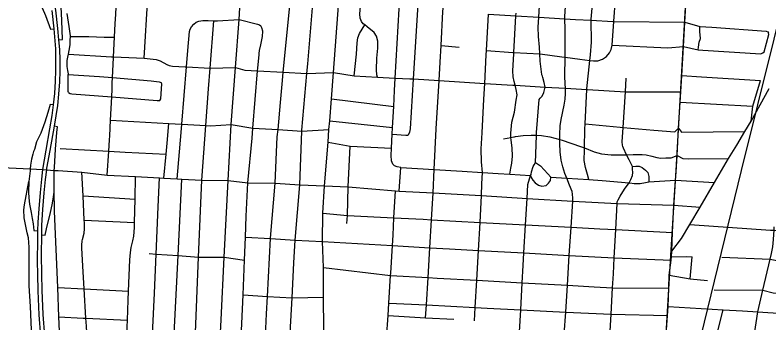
# Model space of a CAD drawing. Extents: x 114604 to 551442, y 316898 to 567001.
# Drawn here: x 207094 to 217204, y 407452 to 411584 of the extents above; entities that cross this region are included whole.
import ezdxf

# ---------------------------------------------------------------- set-up
doc = ezdxf.new("R2010")
doc.units = 0
for name, color, linetype in [('_CIVIL_CONSTRUCTION', 7, 'Continuous'), ('GE_P_Alignment_1000_Bearings', 7, 'Continuous'), ('GE_P_Alignment_1000_Cardinal_Points', 7, 'Continuous'), ('GE_P_Alignment_100_Cardinal_Points', 7, 'Continuous'), ('GE_P_Alignment_500_Bearings', 7, 'Continuous'), ('GE_P_Alignment_500_Cardinal_Points', 7, 'Continuous'), ('GE_P_Alignment_500_Stations', 7, 'Continuous')]:
    doc.layers.add(name, color=color, linetype=linetype)

msp = doc.modelspace()

# ---------------------------------------------------------------- linework, layer by layer
at = {"layer": '_CIVIL_CONSTRUCTION'}
for points in [[(216772, 409839), (216881, 410021), (216966, 410161), (217206, 410600)], [(215900, 408414), (216031, 408587), (216145, 408775), (216283, 409007), (216474, 409338), (216662, 409657), (216772, 409839)], [(215866, 408095), (215891, 408295), (215896, 408341), (215900, 408414)], [(215547, 406473), (215662, 406704), (215787, 406969), (215811, 407063), (215822, 407230), (215845, 407551), (215854, 407673), (215860, 407921), (215866, 408095)]]:
    msp.add_lwpolyline(points, dxfattribs=at)
at = {"layer": 'GE_P_Alignment_1000_Bearings'}
for points in [[(214445, 399967), (214831, 401459), (215381, 403717), (215872, 405699), (216251, 407094), (216836, 409497), (217493, 412147), (218313, 415395), (218872, 417670)], [(217730, 417089), (217319, 416525), (217198, 416338), (217146, 416222), (217067, 415994), (216941, 415673), (216425, 414123), (216355, 413871), (216256, 413557), (216174, 413117), (216156, 412749), (216118, 412204), (216085, 411764), (215957, 409499), (215889, 408435), (215804, 407003), (215746, 406887), (214644, 404577), (213855, 402902), (212791, 400741), (212569, 400229), (212412, 399977), (211153, 398378), (210588, 397664)]]:
    msp.add_lwpolyline(points, dxfattribs=at)
at = {"layer": 'GE_P_Alignment_1000_Cardinal_Points'}
msp.add_lwpolyline([(216145, 408775), (217226, 408695), (217272, 408695), (217690, 408667), (218418, 408645)], dxfattribs=at)
at = {"layer": 'GE_P_Alignment_100_Cardinal_Points'}
for p, q in [((208824, 411007), (208878, 411864)), ((212807, 411176), (213048, 411154)), ((216036, 410773), (216299, 410755)), ((216299, 410755), (217089, 410704)), ((211338, 410458), (212172, 410355)), ((216015, 410415), (216988, 410363)), ((211316, 410166), (212157, 410074)), ((208005, 409160), (208703, 409112)), ((208022, 408833), (208696, 408799)), ((216146, 408046), (216172, 408338))]:
    msp.add_line(p, q, dxfattribs=at)
for points in [[(209790, 406021), (209815, 406634), (209829, 406910), (209836, 407064), (209859, 407493), (209899, 408333), (209952, 409363), (209992, 410114), (210051, 410880), (210101, 411522), (210118, 411840), (210137, 412173), (210156, 412517), (210161, 412632), (210155, 412687), (210127, 412755), (210066, 412874), (209988, 413025), (209925, 413168), (209916, 413236)], [(210753, 406603), (210769, 406967), (210784, 407318), (210809, 407788), (210834, 408257), (210849, 408565), (210911, 409307), (210940, 410027), (210941, 410037), (211008, 410799), (211020, 410929), (211089, 411736), (211157, 412452), (211153, 412470), (211165, 412518), (211186, 412577), (211201, 412669), (211242, 413177)], [(208331, 409437), (208352, 409758), (208362, 409909), (208365, 409961), (208375, 410172), (208390, 410486), (208395, 410590), (208398, 410669), (208402, 410745), (208415, 411010), (208416, 411021), (208429, 411288), (208438, 411472), (208444, 411593), (208458, 411910), (208474, 412254), (208489, 412587)], [(210397, 406324), (210384, 406341), (210384, 406395), (210386, 406481), (210399, 406555), (210412, 406594), (210416, 406619), (210424, 406668), (210429, 406746), (210440, 406984), (210467, 407573), (210479, 407808), (210518, 408584), (210518, 408592), (210584, 409327), (210611, 409948), (210620, 410046), (210652, 410410), (210680, 410707), (210688, 410817), (210787, 411800), (210768, 411833), (210830, 412472)], [(214165, 410763), (214159, 410781), (214158, 410787), (214137, 410964), (214132, 411064), (214126, 411155), (214114, 411298), (214111, 411420), (214116, 411555), (214132, 411790), (214162, 412231), (214198, 412261), (214158, 412291), (214165, 412355), (214187, 412423), (214211, 412481)], [(211254, 406046), (211247, 406272), (211244, 406591), (211239, 406943), (211229, 407799), (211228, 408194), (211218, 408545), (211221, 408925), (211242, 409292), (211294, 409880), (211302, 410049), (211316, 410166), (211338, 410458), (211366, 410815), (211436, 411771), (211489, 412427)], [(211953, 410751), (211947, 410782), (211943, 410849), (211944, 411003), (211958, 411139), (211957, 411233), (211941, 411300), (211909, 411349), (211815, 411424), (211783, 411451), (211762, 411468), (211739, 411497), (211724, 411543), (211718, 411598), (211727, 411698), (211728, 411716), (211750, 412058), (211807, 412408)], [(212246, 409222), (212265, 409539), (212219, 409548), (212182, 409561), (212158, 409584), (212143, 409627), (212137, 409699), (212142, 409798), (212152, 409987), (212157, 410074), (212172, 410355), (212184, 410572), (212193, 410739), (212245, 411669), (212327, 412376)], [(212152, 409987), (212335, 409973), (212355, 409973), (212371, 409983), (212389, 410013), (212398, 410058), (212438, 410726), (212493, 411654), (212559, 412361)], [(212600, 407522), (212610, 407693), (212632, 408061), (212656, 408462), (212678, 408837), (212699, 409197), (212715, 409512), (212743, 410057), (212781, 410705), (212795, 410950), (212807, 411176), (212832, 411633), (212911, 412338)], [(214787, 409376), (214771, 409444), (214744, 409538), (214726, 409634), (214729, 409773), (214730, 409800), (214737, 410053), (214740, 410124), (214761, 410584), (214761, 410593), (214804, 410973), (214812, 411052), (214823, 411221), (214821, 411513), (214821, 411529), (214883, 412219)], [(215064, 411075), (215087, 411121), (215100, 411178), (215124, 411495), (215125, 411503), (215144, 411803), (215204, 412198)], [(214458, 407300), (214478, 407599), (214501, 407957), (214526, 408358), (214551, 408736), (214573, 409088), (214575, 409126), (214570, 409178), (214563, 409215), (214528, 409303), (214492, 409395), (214468, 409457), (214440, 409545), (214419, 409636), (214405, 409750), (214398, 409861), (214399, 409913), (214400, 409981), (214406, 410095), (214419, 410181), (214456, 410373), (214470, 410457), (214477, 410531), (214475, 410601), (214473, 410663), (214468, 410765), (214472, 411017), (214472, 411022), (214470, 411395), (214465, 411534), (214465, 411563), (214485, 411833)], [(207810, 410544), (207806, 410557), (207804, 410573), (207806, 410763), (207808, 410787), (207809, 410793), (207800, 410841), (207792, 410895), (207791, 410939), (207793, 410976), (207808, 411039), (207812, 411058), (207821, 411109), (207834, 411183), (207835, 411245), (207836, 411296), (207836, 411306), (207819, 411428), (207794, 411603)], [(213255, 407481), (213265, 407660), (213287, 408024), (213309, 408425), (213329, 408802), (213349, 409161), (213355, 409320), (213361, 409471), (213351, 409614), (213346, 409789), (213357, 410005), (213382, 410456), (213393, 410667), (213411, 411048), (213414, 411107), (213442, 411596)], [(213442, 411596), (213811, 411574), (214116, 411555), (214465, 411534), (214609, 411525), (214821, 411513), (215111, 411496), (215124, 411495), (216076, 411488), (216275, 411429), (216437, 411420), (217168, 411366), (217188, 411358), (217200, 411344)], [(213728, 409447), (213742, 409529), (213758, 409594), (213763, 409690), (213759, 409804), (213746, 409904), (213742, 409942), (213742, 409946), (213741, 410001), (213758, 410145), (213792, 410279), (213815, 410440), (213826, 410512), (213816, 410584), (213801, 410642), (213789, 410692), (213774, 410754), (213770, 410835), (213782, 411065), (213783, 411082), (213811, 411574), (213813, 411609)], [(209269, 409385), (209323, 410006), (209332, 410119), (209393, 410889), (209410, 411108), (209432, 411363), (209441, 411393), (209458, 411425), (209490, 411462)], [(209488, 406038), (209502, 407078), (209508, 407211), (209556, 408337), (209599, 409367), (209654, 410102), (209690, 410593), (209711, 410871), (209759, 411506)], [(209490, 411462), (209522, 411487), (209557, 411502), (209613, 411510), (209684, 411510), (209759, 411506), (209808, 411504), (210101, 411522), (210345, 411460), (210373, 411451), (210389, 411437)], [(210085, 406005), (210115, 407001), (210117, 407039), (210128, 407251), (210151, 407828), (210170, 408294), (210182, 408603), (210193, 408885), (210217, 409333), (210272, 409933), (210283, 410065), (210346, 410835), (210348, 410869), (210366, 411056), (210368, 411067), (210374, 411110), (210390, 411184), (210414, 411297), (210416, 411367), (210402, 411412), (210389, 411437)], [(211643, 410766), (211671, 411060), (211682, 411210), (211692, 411280), (211712, 411337), (211783, 411451)], [(216253, 411117), (216260, 411153), (216268, 411220), (216284, 411271), (216275, 411363), (216275, 411429)], [(207836, 411296), (208083, 411297), (208290, 411288), (208429, 411288)], [(217121, 411075), (217141, 411092), (217203, 411322), (217200, 411344)], [(215100, 411178), (215848, 411143), (216060, 411163), (216253, 411117), (216316, 411113), (217096, 411063), (217121, 411075)], [(207812, 411058), (208385, 411022), (208416, 411021), (208824, 411007), (208904, 410998), (208984, 410988), (209040, 410968), (209128, 410921), (209160, 410909), (209206, 410899), (209377, 410890), (209393, 410889), (209711, 410871), (210051, 410880), (210173, 410845), (210346, 410835), (210688, 410817), (211008, 410799), (211366, 410815), (211643, 410766), (211953, 410751), (212188, 410739), (212193, 410739), (212388, 410729), (212438, 410726), (212781, 410705), (213393, 410667), (213769, 410644), (213801, 410642), (214201, 410618), (214475, 410601), (214761, 410584), (214770, 410584), (215278, 410553), (216023, 410553)], [(213414, 411107), (213770, 411083), (213783, 411082), (214132, 411064), (214138, 411063), (214428, 411023), (214472, 411017), (214668, 410991), (214800, 410973), (214804, 410973), (214852, 410970), (214862, 410970), (214910, 410971), (214970, 410990), (215027, 411029), (215064, 411075)], [(207808, 410787), (208224, 410759), (208402, 410745), (208921, 410702), (209027, 410689), (209051, 410679)], [(214137, 410468), (214141, 410472), (214162, 410495), (214185, 410546), (214201, 410618), (214189, 410678), (214170, 410745), (214165, 410763)], [(209035, 410439), (209047, 410459), (209063, 410659), (209059, 410669), (209051, 410679)], [(215072, 407265), (215087, 407569), (215107, 407924), (215118, 408109), (215129, 408325), (215149, 408704), (215167, 409053), (215169, 409078), (215182, 409106), (215207, 409155), (215266, 409248), (215329, 409333), (215353, 409378), (215374, 409432), (215379, 409472), (215376, 409516), (215372, 409550), (215331, 409639), (215294, 409708), (215255, 409796), (215244, 409818), (215238, 409838), (215235, 409884), (215247, 410075), (215278, 410553), (215290, 410739)], [(216966, 410161), (216988, 410363), (217089, 410704)], [(207810, 410544), (207831, 410532), (207855, 410528), (208390, 410486), (209001, 410439), (209021, 410437), (209035, 410439)], [(213860, 407335), (213876, 407629), (213896, 407990), (213908, 408221), (213918, 408391), (213941, 408769), (213963, 409124), (213969, 409308), (213993, 409388), (214008, 409429), (214014, 409446), (214021, 409482), (214043, 409551), (214057, 409575), (214074, 409607), (214077, 409717), (214085, 409974), (214086, 410009), (214121, 410449), (214137, 410468)], [(208375, 410172), (209156, 410129), (209328, 410120), (209332, 410119), (209654, 410102), (209715, 410098), (209992, 410114), (210283, 410065), (210620, 410046), (210940, 410027), (211302, 410049)], [(209087, 409395), (209118, 409715), (209132, 409863), (209156, 410129)], [(214740, 410124), (215208, 410079), (215247, 410075), (215659, 410038), (215941, 410017), (215993, 410066), (216030, 410010), (216881, 410021)], [(213644, 409924), (213742, 409942), (213782, 409949), (213791, 409950)], [(213791, 409950), (213804, 409952), (213910, 409968), (214016, 409974), (214085, 409974), (214154, 409967), (214267, 409950), (214399, 409913), (214433, 409903), (214676, 409820), (214730, 409800), (214859, 409749), (214958, 409720), (215088, 409707), (215262, 409706), (215294, 409708), (215384, 409713), (215505, 409712), (215557, 409708), (215633, 409691), (215701, 409673), (215755, 409663), (215819, 409668), (215892, 409670), (215973, 409697), (216050, 409661), (216121, 409654), (216662, 409657)], [(211294, 409880), (211586, 409824), (212142, 409798)], [(202167, 409481), (202265, 409512), (202747, 409714), (202826, 409744), (202871, 409756), (203414, 409736), (203955, 409707), (204501, 409676), (204826, 409663), (205032, 409644), (205305, 409633), (205600, 409613), (206165, 409577), (206716, 409548), (206922, 409538), (207296, 409519), (207468, 409509), (207518, 409506), (207620, 409500), (207673, 409496)], [(207700, 409795), (208352, 409758), (208571, 409746), (209118, 409715)], [(211545, 408785), (211550, 408893), (211562, 409278), (211586, 409824)], [(212265, 409539), (212715, 409512), (213091, 409489), (213361, 409471), (213572, 409457), (213728, 409447), (214008, 409429), (214016, 409405), (214038, 409367), (214068, 409332), (214115, 409301), (214158, 409289), (214215, 409298), (214246, 409326), (214275, 409363), (214280, 409409), (214492, 409395), (214787, 409376), (214968, 409364), (215329, 409333), (215340, 409333), (215396, 409323), (215476, 409323), (215550, 409335), (215591, 409344), (215951, 409366), (216474, 409338)], [(214074, 409607), (214141, 409561), (214239, 409452), (214280, 409409)], [(215372, 409550), (215420, 409555), (215462, 409554), (215505, 409539), (215550, 409502), (215580, 409469), (215593, 409418), (215591, 409344)], [(207673, 409496), (207988, 409475), (208331, 409437), (208709, 409416), (209029, 409399), (209087, 409395), (209269, 409385), (209331, 409382), (209599, 409367), (209952, 409363), (210217, 409333), (210584, 409327), (210911, 409307), (211242, 409292), (211562, 409278), (212194, 409224), (212246, 409222), (212699, 409197), (213343, 409161), (213349, 409161), (213963, 409124), (214573, 409088), (215167, 409053), (215929, 409033), (216283, 409007)], [(208082, 406113), (208084, 406540), (208086, 406802), (208086, 406809), (208066, 407160), (208052, 407411), (208045, 407516), (208020, 407908), (208001, 408213), (207991, 408460), (207990, 408494), (207994, 408556), (207998, 408571), (208021, 408657), (208027, 408715), (208024, 408797), (208022, 408833), (208005, 409160), (207988, 409475)], [(207388, 406420), (207367, 406461), (207353, 406527), (207327, 407042), (207299, 407675), (207284, 407952), (207282, 408467), (207276, 408595), (207258, 408663), (207215, 408861), (207211, 408970), (207221, 409036), (207277, 409350)], [(208564, 406090), (208563, 406667), (208567, 406769), (208584, 407132), (208600, 407491), (208612, 407758), (208617, 407878), (208635, 408300), (208642, 408396), (208652, 408464), (208666, 408519), (208675, 408553), (208685, 408617), (208695, 408731), (208696, 408799), (208703, 409112), (208709, 409416)], [(208887, 406072), (208914, 406808), (208928, 407113), (208963, 407850), (208986, 408377), (209013, 409012), (209029, 409399)], [(209184, 406055), (209216, 407096), (209226, 407305), (209279, 408357), (209331, 409382)], [(207623, 408951), (207622, 408981), (207616, 409208)], [(212028, 406224), (212044, 406560), (212060, 406900), (212077, 407246), (212096, 407551), (212106, 407719), (212129, 408089), (212131, 408118), (212154, 408490), (212163, 408628), (212175, 408862), (212194, 409224)], [(207743, 406355), (207740, 406411), (207729, 406635), (207718, 406827), (207698, 407147), (207683, 407533), (207668, 407926), (207623, 408951)], [(211221, 408925), (211550, 408893), (212175, 408862), (212566, 408843), (212678, 408837), (213329, 408802), (213941, 408769), (214551, 408736), (214934, 408716), (215149, 408704), (215912, 408665)], [(216893, 405634), (216928, 406254), (216946, 406566), (216963, 406884), (217003, 407249), (217054, 407601), (217122, 407894), (217220, 408309), (217237, 408383), (217254, 408473), (217265, 408571), (217268, 408641), (217272, 408695), (217276, 408744)], [(210182, 408603), (210518, 408584), (210849, 408565), (211218, 408545), (212154, 408490), (212656, 408462), (212918, 408446), (213309, 408425), (213918, 408391), (214526, 408358), (215129, 408325), (215891, 408295)], [(208892, 408384), (208986, 408377), (209279, 408357), (209556, 408337), (209899, 408333), (210170, 408294)], [(215896, 408341), (216093, 408345), (216172, 408338)], [(216574, 408335), (217220, 408309), (217354, 408282), (218390, 408236)], [(211228, 408194), (212129, 408089), (212632, 408061), (212755, 408054), (213287, 408024), (213896, 407990), (214501, 407957), (214860, 407937), (215107, 407924), (215860, 407921)], [(215866, 408095), (216146, 408046), (216381, 408020)], [(207668, 407926), (208020, 407908), (208617, 407878)], [(210151, 407828), (210479, 407808), (210809, 407788), (211229, 407799)], [(216467, 407896), (217122, 407894), (217262, 407858), (217684, 407831), (218367, 407812)], [(212106, 407719), (212610, 407693), (213265, 407660), (213423, 407652), (213876, 407629), (214478, 407599), (215087, 407569), (215845, 407551)], [(215854, 407673), (216592, 407630), (216849, 407615), (217054, 407601), (217666, 407559), (218349, 407514)], [(216119, 405671), (216178, 406020), (216245, 406280), (216501, 407276), (216592, 407630)], [(207683, 407533), (208007, 407518), (208045, 407516), (208600, 407491)], [(212096, 407551), (212600, 407522), (212979, 407501)]]:
    msp.add_lwpolyline(points, dxfattribs=at)
at = {"layer": 'GE_P_Alignment_500_Bearings'}
for points in [[(215958, 409477), (215973, 409697), (215993, 410066), (216015, 410415), (216023, 410553), (216036, 410773), (216060, 411163), (216076, 411488), (216092, 411791), (216103, 411944)], [(215900, 408414), (215912, 408665), (215929, 409033), (215951, 409366), (215958, 409477)]]:
    msp.add_lwpolyline(points, dxfattribs=at)
at = {"layer": 'GE_P_Alignment_500_Cardinal_Points'}
for points in [[(207304, 412030), (207308, 412008), (207338, 411923), (207405, 411788), (207459, 411682), (207502, 411579), (207568, 411396), (207619, 411399)], [(207682, 411250), (207729, 411256), (207720, 411511), (207713, 411693)], [(207611, 410378), (207566, 410385), (207535, 410278), (207492, 410147), (207441, 409998), (207383, 409881), (207353, 409779), (207343, 409752)], [(207620, 409500), (207622, 409536), (207637, 409782), (207655, 410009), (207661, 410084), (207621, 410091)], [(207343, 409752), (207332, 409719), (207316, 409649), (207299, 409568), (207296, 409519)], [(207296, 409519), (207295, 409495), (207277, 409350), (207273, 409207), (207277, 409131), (207287, 409048), (207308, 408934), (207325, 408853), (207337, 408780), (207344, 408692), (207399, 408690)], [(207616, 409208), (207617, 409257), (207618, 409460), (207620, 409500)], [(207452, 408634), (207498, 408631), (207517, 408715), (207569, 408935), (207590, 409035), (207604, 409115), (207616, 409208)]]:
    msp.add_lwpolyline(points, dxfattribs=at)
at = {"layer": 'GE_P_Alignment_500_Stations'}
for points in [[(207522, 409530), (207564, 409765), (207621, 410091), (207667, 410369), (207683, 410520), (207694, 410688), (207698, 410829), (207699, 410982), (207693, 411123), (207682, 411250), (207669, 411403), (207641, 411648), (207602, 411847), (207565, 412012), (207525, 412163), (207477, 412320), (207423, 412486), (207371, 412635)], [(207439, 407274), (207418, 407560), (207404, 407884), (207397, 408101), (207394, 408282), (207397, 408566), (207399, 408690), (207405, 408806), (207416, 408983), (207433, 409203), (207451, 409381), (207468, 409509), (207512, 409772), (207562, 410059), (207593, 410234), (207611, 410378), (207626, 410529), (207638, 410697), (207641, 410838), (207642, 410991), (207640, 411132), (207619, 411399), (207590, 411645)], [(207724, 406133), (207722, 406137), (207665, 406290), (207623, 406421), (207580, 406585), (207555, 406739), (207533, 406882), (207522, 406983), (207493, 407279), (207472, 407565), (207458, 407890), (207451, 408107), (207449, 408368), (207452, 408634), (207455, 408766), (207468, 408976), (207485, 409196), (207503, 409375), (207518, 409506), (207522, 409530)]]:
    msp.add_lwpolyline(points, dxfattribs=at)

doc.saveas('drawing.dxf')
